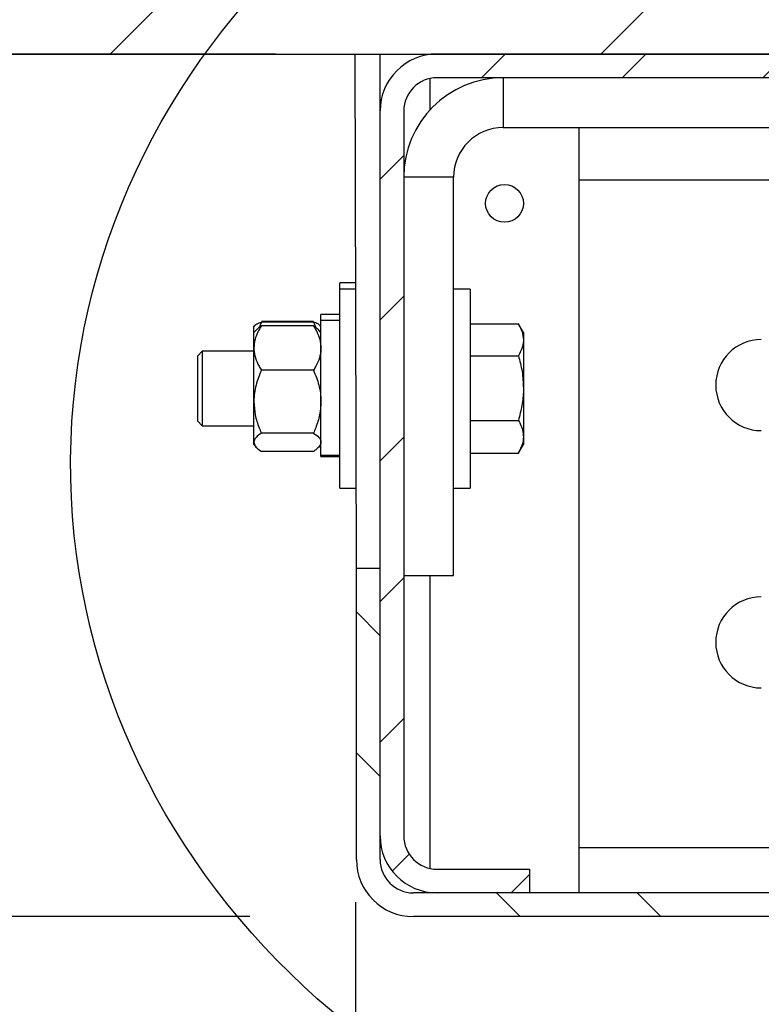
# Model space of a CAD drawing. Header units: inches. Extents: x 170 to 312, y 215 to 248.
# Tile 279 of 529: x 225.833 to 226.1, y 238.382 to 238.737. Entities that reach past the tile are written whole.
import ezdxf

# ---------------------------------------------------------------- set-up
doc = ezdxf.new("R2010")
doc.units = ezdxf.units.IN
doc.header["$LTSCALE"] = 0.25
doc.header["$MEASUREMENT"] = 0
for name, color, linetype in [('ANNOTATIONS', 1, 'Continuous'), ('DETAILS', 4, 'Continuous'), ('MOTOR LH', 7, 'Continuous')]:
    doc.layers.add(name, color=color, linetype=linetype)
doc.styles.add('ARIAL', font='arial.ttf', dxfattribs={"height": 0.09375})
doc.dimstyles.new('STANDARD$0', dxfattribs={"dimtxt": 0.09375, "dimasz": 0.09375, "dimexe": 0.03125, "dimexo": 0.046875, "dimgap": 0.09, "dimtad": 0, "dimtih": 1, "dimtoh": 1, "dimdec": 4, "dimzin": 0, "dimdsep": 46, "dimtxsty": 'ARIAL', "dimcen": 0.09, "dimadec": 0, "dimazin": 0, "dimtfac": 1, "dimtdec": 4, "dimtofl": 0, "dimtmove": 0, "dimatfit": 1, "dimfxl": 1, "dimtolj": 1, "dimtzin": 0, "dimarcsym": 0})

# ---------------------------------------------------------------- blocks, each defined once
blk = doc.blocks.new('*D56')
at = {"layer": 'ANNOTATIONS', "color": 0, "lineweight": -2, "transparency": 16777216}
for p, q in [((225.31715, 238.81831), (225.31715, 238.91206)), ((225.92485, 238.72456), (225.2859, 238.72456)), ((225.9157, 238.4139), (225.2859, 238.4139)), ((225.31715, 238.32015), (225.31715, 238.2264))]:
    blk.add_line(p, q, dxfattribs=at)
at = {"layer": 'ANNOTATIONS', "color": 0, "transparency": 16777216}
for points in [[(225.30152, 238.81831), (225.33277, 238.81831), (225.31715, 238.72456)], [(225.30152, 238.32015), (225.33277, 238.32015), (225.31715, 238.4139)]]:
    blk.add_solid(points, dxfattribs=at)
at = {"layer": 'defpoints', "color": 0, "transparency": 16777216}
for p in [(225.97172, 238.72456), (225.31715, 238.4139), (225.96258, 238.4139)]:
    blk.add_point(p, dxfattribs=at)
at = {"layer": 'ANNOTATIONS', "color": 0, "transparency": 16777216, "insert": (225.31715, 238.56923), "char_height": 0.09375, "attachment_point": 5, "style": 'ARIAL'}
blk.add_mtext('\\A1;4 3/8"', dxfattribs=at)
blk = doc.blocks.new('*D57')
at = {"layer": 'ANNOTATIONS', "color": 0, "lineweight": -2, "transparency": 16777216}
for p, q in [((225.95373, 238.4191), (225.95373, 238.15412)), ((226.32141, 238.42056), (226.32141, 238.15412)), ((225.85998, 238.18537), (225.76623, 238.18537)), ((226.41516, 238.18537), (226.50891, 238.18537))]:
    blk.add_line(p, q, dxfattribs=at)
at = {"layer": 'ANNOTATIONS', "color": 0, "transparency": 16777216}
for points in [[(225.85998, 238.20099), (225.85998, 238.16974), (225.95373, 238.18537)], [(226.41516, 238.20099), (226.41516, 238.16974), (226.32141, 238.18537)]]:
    blk.add_solid(points, dxfattribs=at)
at = {"layer": 'defpoints', "color": 0, "transparency": 16777216}
for p in [(225.95373, 238.46598), (226.32141, 238.46743), (226.32141, 238.18537)]:
    blk.add_point(p, dxfattribs=at)
at = {"layer": 'ANNOTATIONS', "color": 0, "transparency": 16777216, "insert": (225.51313, 238.18537), "char_height": 0.09375, "attachment_point": 5, "style": 'ARIAL'}
blk.add_mtext('\\A1;5 1/4"', dxfattribs=at)

msp = doc.modelspace()

# ---------------------------------------------------------------- hatches: boundary and pattern name
at = {"layer": 'MOTOR LH'}
h = msp.add_hatch(dxfattribs=at)
h.set_pattern_fill('ANSI31', color=256, style=0)
h.set_pattern_definition([(45, (39.34533, -16.0313), (-0.08838835, 0.08838835), [])])
h.paths.add_polyline_path([(226.32141, 239.24018), (225.63391, 239.24018), (225.63391, 239.00298), (225.5698, 239.00298), (225.71188, 238.95608), (225.63391, 238.95608), (225.63391, 238.72456), (226.32141, 238.72456), (226.32141, 238.88706)])
h = msp.add_hatch(dxfattribs=at)
h.set_pattern_fill('ANSI31', color=256, scale=0.286885, style=0)
h.set_pattern_definition([(45, (219.76922, 235.78261), (-0.02535731, 0.02535731), [])])
edge = h.paths.add_edge_path(flags=0)
edge.add_line((226.29757, 238.61421), (226.21948, 238.63514))
edge.add_line((226.21948, 238.63514), (226.21727, 238.62689))
edge.add_line((226.21727, 238.62689), (226.29536, 238.60597))
edge.add_arc((226.30067, 238.62578), 0.02051, 255, 360)
edge.add_line((226.32118, 238.62578), (226.32118, 238.70405))
edge.add_arc((226.30067, 238.70405), 0.02051, 0, 90)
edge.add_line((226.30067, 238.72456), (225.98309, 238.72456))
edge.add_arc((225.98309, 238.70405), 0.02051, 90, 180)
edge.add_line((225.96258, 238.70405), (225.96258, 238.44295))
edge.add_arc((225.98309, 238.44295), 0.02051, 180, 270)
edge.add_line((225.98309, 238.42243), (226.01637, 238.42243))
edge.add_line((226.01637, 238.42243), (226.01637, 238.43097))
edge.add_line((226.01637, 238.43097), (225.98309, 238.43097))
edge.add_arc((225.98309, 238.44295), 0.01198, 180, 270, ccw=False)
edge.add_line((225.97111, 238.44295), (225.97111, 238.70405))
edge.add_arc((225.98309, 238.70405), 0.01198, 90, 180, ccw=False)
edge.add_line((225.98309, 238.71602), (226.30067, 238.71602))
edge.add_arc((226.30067, 238.70405), 0.01198, 0, 90, ccw=False)
edge.add_line((226.31265, 238.70405), (226.31265, 238.62578))
edge.add_arc((226.30067, 238.62578), 0.01198, 255, 360, ccw=False)
h = msp.add_hatch(dxfattribs=at)
h.set_pattern_fill('ANSI31', color=256, scale=0.286885, angle=90, style=0)
h.set_pattern_definition([(135, (219.76922, 235.78261), (-0.02535731, -0.02535731), [])])
edge = h.paths.add_edge_path(flags=0)
edge.add_line((226.21948, 238.53022), (226.29757, 238.55114))
edge.add_arc((226.30067, 238.53957), 0.01198, 0, 105, ccw=False)
edge.add_line((226.31265, 238.53957), (226.31265, 238.43441))
edge.add_arc((226.30067, 238.43441), 0.01198, 270, 360, ccw=False)
edge.add_line((226.30067, 238.42243), (225.97456, 238.42243))
edge.add_arc((225.97456, 238.43441), 0.01198, 180, 270, ccw=False)
edge.add_line((225.96258, 238.43441), (225.96258, 238.53941))
edge.add_line((225.96258, 238.53941), (225.95404, 238.53941))
edge.add_line((225.95404, 238.53941), (225.95404, 238.43441))
edge.add_arc((225.97456, 238.43441), 0.02051, 180, 270)
edge.add_line((225.97456, 238.4139), (226.30067, 238.4139))
edge.add_arc((226.30067, 238.43441), 0.02051, 270, 360)
edge.add_line((226.32118, 238.43441), (226.32118, 238.53957))
edge.add_arc((226.30067, 238.53957), 0.02051, 0, 105)
edge.add_line((226.29536, 238.55939), (226.21727, 238.53846))
edge.add_line((226.21727, 238.53846), (226.21948, 238.53022))

# ---------------------------------------------------------------- linework, layer by layer
at = {"layer": 'DETAILS'}
msp.add_ellipse((226.14193, 238.57657), major_axis=(0.29083, -0.002), ratio=0.919729, dxfattribs=at)
at = {"layer": 'MOTOR LH'}
for p, q in [((225.63391, 238.72456), (226.32141, 238.72456)), ((225.95361, 238.72456), (225.98051, 238.72456)), ((225.95404, 238.53941), (225.95361, 238.72456)), ((225.96258, 238.43441), (225.96258, 238.72456)), ((225.98051, 238.72456), (225.98051, 238.7244)), ((226.30067, 238.72456), (225.98309, 238.72456)), ((226.30067, 238.71602), (225.98309, 238.71602)), ((226.00697, 238.71602), (226.00697, 238.69809)), ((225.98051, 238.71574), (225.98051, 238.70436)), ((225.97111, 238.70405), (225.97111, 238.44295)), ((226.00697, 238.69809), (226.23717, 238.69809)), ((226.0343, 238.42243), (226.0343, 238.69809)), ((225.98904, 238.68016), (225.97111, 238.68016)), ((225.98904, 238.53672), (225.98904, 238.68016)), ((226.23127, 238.67916), (226.0343, 238.67916)), ((225.95398, 238.64217), (225.94802, 238.64217)), ((225.94802, 238.56821), (225.94802, 238.64217)), ((225.95398, 238.63993), (225.94802, 238.63993)), ((225.995, 238.63993), (225.98904, 238.63993)), ((225.995, 238.63993), (225.995, 238.56821)), ((225.94802, 238.6308), (225.94128, 238.6308)), ((225.94128, 238.57958), (225.94128, 238.6308)), ((225.9198, 238.62798), (225.91896, 238.62609)), ((225.93859, 238.62822), (225.9198, 238.62822)), ((225.93859, 238.62798), (225.9198, 238.62798)), ((225.93859, 238.62798), (225.93943, 238.62609)), ((225.94802, 238.62856), (225.94128, 238.62856)), ((225.995, 238.62734), (226.01242, 238.62734)), ((226.01422, 238.62422), (226.01234, 238.62748)), ((225.91736, 238.62675), (225.91711, 238.62646)), ((225.91711, 238.58391), (225.91711, 238.62646)), ((225.91789, 238.62512), (225.91711, 238.62422)), ((225.91744, 238.62684), (225.91736, 238.62675)), ((225.93859, 238.6267), (225.9198, 238.6267)), ((225.94128, 238.62422), (225.9405, 238.62512)), ((225.94128, 238.62646), (225.94096, 238.62684)), ((226.01422, 238.62422), (226.01422, 238.58391)), ((225.89852, 238.61752), (225.89674, 238.61574)), ((225.91711, 238.61752), (225.89852, 238.61752)), ((225.89852, 238.61752), (225.89852, 238.59062)), ((225.89674, 238.61574), (225.89674, 238.5924)), ((225.995, 238.6159), (226.01242, 238.6159)), ((225.93859, 238.61067), (225.9198, 238.61067)), ((225.89674, 238.5924), (225.89852, 238.59062)), ((225.995, 238.59263), (226.01242, 238.59263)), ((225.89852, 238.59062), (225.91711, 238.59062)), ((225.93859, 238.58805), (225.9198, 238.58805)), ((225.91711, 238.58391), (225.91789, 238.58301)), ((225.93859, 238.58144), (225.9198, 238.58144)), ((225.93859, 238.58142), (225.9198, 238.58142)), ((225.9405, 238.58301), (225.94128, 238.58391)), ((226.01234, 238.58066), (226.01422, 238.58391)), ((225.94128, 238.58009), (225.94802, 238.58009)), ((225.94128, 238.5796), (225.94802, 238.5796)), ((225.94128, 238.57958), (225.94802, 238.57958)), ((225.995, 238.5808), (226.01242, 238.5808)), ((225.94802, 238.56821), (225.95398, 238.56821)), ((225.98904, 238.56821), (225.995, 238.56821)), ((225.95404, 238.43441), (225.95404, 238.53941)), ((225.95404, 238.53941), (225.96258, 238.53941)), ((225.97111, 238.53672), (225.98904, 238.53672)), ((225.98051, 238.53672), (225.98051, 238.43125)), ((226.0343, 238.43884), (226.23117, 238.43884)), ((225.98309, 238.43097), (226.01637, 238.43097)), ((226.01637, 238.43097), (226.01637, 238.42243)), ((226.30067, 238.42243), (225.97456, 238.42243)), ((226.30067, 238.4139), (225.97456, 238.4139))]:
    msp.add_line(p, q, dxfattribs=at)
msp.add_circle((226.0074, 238.67077), 0.00681, dxfattribs=at)
for centre, radius, start, end in [((225.98309, 238.70405), 0.02051, 90, 180), ((225.98309, 238.70405), 0.01198, 90, 180), ((226.00697, 238.68016), 0.03586, 90, 180), ((226.00697, 238.68016), 0.01793, 90, 180), ((226.09992, 238.60533), 0.01641, 90, 270), ((226.09992, 238.51267), 0.01641, 90, 270), ((225.98309, 238.44295), 0.02051, 180, 270), ((225.98309, 238.44295), 0.01198, 180, 270), ((225.97456, 238.43441), 0.02051, 180, 270), ((225.97456, 238.43441), 0.01198, 180, 270)]:
    msp.add_arc(centre, radius, start, end, dxfattribs=at)
for points, knots in [([(225.91743, 238.6267), (225.91747, 238.62678), (225.91766, 238.62713), (225.91864, 238.62756), (225.91954, 238.62789), (225.9198, 238.62798)], [0, 0, 0, 0, 0.200527, 0.766054, 1, 1, 1, 1]), ([(225.94097, 238.6267), (225.94092, 238.62678), (225.94074, 238.62713), (225.93976, 238.62756), (225.93886, 238.62789), (225.93859, 238.62798)], [0, 0, 0, 0, 0.200527, 0.766054, 1, 1, 1, 1]), ([(226.01242, 238.62734), (226.01292, 238.62641), (226.01394, 238.62454), (226.01412, 238.6226), (226.01422, 238.62162)], [0, 0, 0, 0, 0.495458, 1, 1, 1, 1]), ([(225.9198, 238.6267), (225.9194, 238.62602), (225.91846, 238.62441), (225.91737, 238.62174), (225.9172, 238.61971), (225.91711, 238.61869)], [0, 0, 0, 0, 0.265485, 0.628082, 1, 1, 1, 1]), ([(225.91793, 238.62509), (225.91826, 238.62544), (225.91875, 238.62599), (225.91953, 238.62651), (225.9198, 238.6267)], [0, 0, 0, 0, 0.650472, 1, 1, 1, 1]), ([(225.93859, 238.6267), (225.93899, 238.62602), (225.93994, 238.62441), (225.94103, 238.62174), (225.9412, 238.61971), (225.94128, 238.61869)], [0, 0, 0, 0, 0.265485, 0.628082, 1, 1, 1, 1]), ([(225.94046, 238.62509), (225.94014, 238.62544), (225.93964, 238.62599), (225.93886, 238.62651), (225.93859, 238.6267)], [0, 0, 0, 0, 0.650472, 1, 1, 1, 1]), ([(226.01422, 238.62162), (226.01422, 238.62149), (226.0142, 238.62046), (226.01381, 238.61853), (226.01288, 238.61678), (226.01242, 238.6159)], [0, 0, 0, 0, 0.070081, 0.53078, 1, 1, 1, 1]), ([(225.91711, 238.61869), (225.91711, 238.6185), (225.91713, 238.61731), (225.91757, 238.61507), (225.91865, 238.61259), (225.91951, 238.61115), (225.9198, 238.61067)], [0, 0, 0, 0, 0.065884, 0.434359, 0.813358, 1, 1, 1, 1]), ([(225.94128, 238.61869), (225.94128, 238.6185), (225.94126, 238.61731), (225.94082, 238.61507), (225.93975, 238.61259), (225.93888, 238.61115), (225.93859, 238.61067)], [0, 0, 0, 0, 0.065884, 0.434359, 0.813358, 1, 1, 1, 1]), ([(226.01242, 238.6159), (226.01292, 238.61402), (226.01394, 238.6102), (226.01412, 238.60626), (226.01422, 238.60427)], [0, 0, 0, 0, 0.495458, 1, 1, 1, 1]), ([(225.9198, 238.61067), (225.9191, 238.60892), (225.91766, 238.60534), (225.91712, 238.60142), (225.91711, 238.59942), (225.91711, 238.59936)], [0, 0, 0, 0, 0.483998, 0.985621, 1, 1, 1, 1]), ([(225.93859, 238.61067), (225.9393, 238.60892), (225.94074, 238.60534), (225.94128, 238.60142), (225.94128, 238.59942), (225.94128, 238.59936)], [0, 0, 0, 0, 0.483998, 0.985621, 1, 1, 1, 1]), ([(226.01422, 238.60427), (226.01422, 238.60399), (226.0142, 238.60191), (226.01381, 238.59797), (226.01288, 238.59442), (226.01242, 238.59263)], [0, 0, 0, 0, 0.070081, 0.53078, 1, 1, 1, 1]), ([(225.91711, 238.59936), (225.91721, 238.59778), (225.91742, 238.59456), (225.91863, 238.59081), (225.91954, 238.58867), (225.9198, 238.58805)], [0, 0, 0, 0, 0.405721, 0.826099, 1, 1, 1, 1]), ([(225.94128, 238.59936), (225.94118, 238.59778), (225.94097, 238.59456), (225.93977, 238.59081), (225.93886, 238.58867), (225.93859, 238.58805)], [0, 0, 0, 0, 0.405721, 0.826099, 1, 1, 1, 1]), ([(226.01242, 238.59263), (226.01264, 238.59222), (226.01327, 238.59105), (226.01403, 238.58907), (226.01416, 238.58751), (226.01422, 238.58672)], [0, 0, 0, 0, 0.21678, 0.605832, 1, 1, 1, 1]), ([(225.9198, 238.58805), (225.9191, 238.58753), (225.91766, 238.58649), (225.91712, 238.58535), (225.91711, 238.58476), (225.91711, 238.58474)], [0, 0, 0, 0, 0.483998, 0.985621, 1, 1, 1, 1]), ([(225.91711, 238.58474), (225.91721, 238.58428), (225.91742, 238.58334), (225.91863, 238.58225), (225.91954, 238.58162), (225.9198, 238.58144)], [0, 0, 0, 0, 0.405721, 0.826099, 1, 1, 1, 1]), ([(225.93859, 238.58805), (225.9393, 238.58753), (225.94074, 238.58649), (225.94128, 238.58535), (225.94128, 238.58476), (225.94128, 238.58474)], [0, 0, 0, 0, 0.4839977, 0.9856214, 1, 1, 1, 1]), ([(225.94128, 238.58474), (225.94118, 238.58428), (225.94097, 238.58334), (225.93977, 238.58225), (225.93886, 238.58162), (225.93859, 238.58144)], [0, 0, 0, 0, 0.405721, 0.826099, 1, 1, 1, 1]), ([(226.01422, 238.58672), (226.0142, 238.58624), (226.01411, 238.58424), (226.01315, 238.58229), (226.01242, 238.5808)], [0, 0, 0, 0, 0.236627, 1, 1, 1, 1])]:
    msp.add_open_spline(points, degree=3, knots=knots, dxfattribs=at)

# ---------------------------------------------------------------- dimensions: what is measured, and where the dimension line sits
at = {"layer": 'ANNOTATIONS'}
dim = msp.add_linear_dim(base=(225.31715, 238.4139), p1=(225.97172, 238.72456), p2=(225.96258, 238.4139), angle=90, text='4 3/8"', dimstyle='STANDARD$0', dxfattribs=at)
dim.commit()
dim.dimension.update_dxf_attribs({"geometry": '*D56', "text_midpoint": (225.31715, 238.56923), "dimtype": 160})
dim = msp.add_linear_dim(base=(226.32141, 238.18537), p1=(225.95373, 238.46598), p2=(226.32141, 238.46743), text='5 1/4"', dimstyle='STANDARD$0', dxfattribs=at)
dim.commit()
dim.dimension.update_dxf_attribs({"geometry": '*D57', "text_midpoint": (225.51313, 238.18537), "dimtype": 160})

doc.saveas('drawing.dxf')
